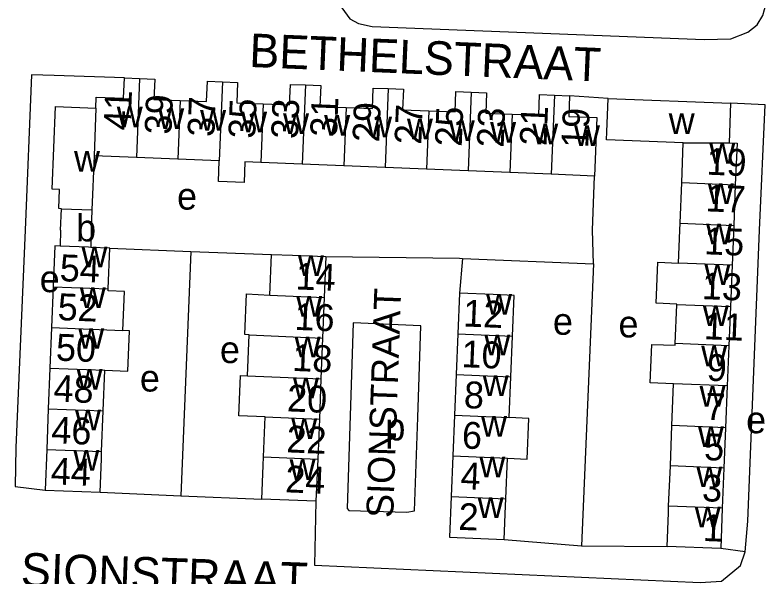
# Model space of a CAD drawing. Extents: x 159675 to 162108, y 386471 to 388472.
# Drawn here: x 161520.4 to 161632.3, y 387048.4 to 387132 of the extents above; entities that cross this region are included whole.
import ezdxf

# ---------------------------------------------------------------- set-up
doc = ezdxf.new("R2010")
doc.units = 0
for name, color, linetype in [('BLT_Basislijn', 7, 'Continuous'), ('BLT_Bebouwing', 7, 'Continuous'), ('BLT_Centroide', 7, 'Continuous'), ('BLT_Huisnummer', 7, 'Continuous'), ('BLT_Huisnummer_ tussenligend', 7, 'Continuous'), ('BLT_Onderverdeling_panden', 7, 'Continuous'), ('BLT_Straatnaam', 7, 'Continuous'), ('BLT_Straatnaam_verkleind', 7, 'Continuous')]:
    doc.layers.add(name, color=color, linetype=linetype)

msp = doc.modelspace()

# ---------------------------------------------------------------- linework, layer by layer
at = {"layer": 'BLT_Basislijn'}
for p, q in [((161608.77, 387119.62), (161602.99, 387119.99)), ((161534.51, 387097.32), (161546.57, 387096.85)), ((161546.57, 387096.85), (161545.11, 387060.48)), ((161546.57, 387096.85), (161558.61, 387096.39)), ((161587.07, 387095.79), (161586.63, 387090.62)), ((161587.07, 387095.79), (161606.55, 387094.98)), ((161606.55, 387094.98), (161604.79, 387053.03)), ((161533.06, 387060.98), (161545.11, 387060.48)), ((161545.11, 387060.48), (161557.14, 387059.97)), ((161593.25, 387053.95), (161604.79, 387053.03)), ((161604.79, 387053.03), (161617.52, 387052.93)), ((161629.16, 387052.12), (161625.51, 387052.6))]:
    msp.add_line(p, q, dxfattribs=at)
for points in [[(161568.59, 387140.63), (161568.26, 387134.2), (161570.25, 387131.45), (161571.55, 387130.77), (161573.58, 387130.31), (161623.06, 387128.4), (161627.01, 387128.49), (161629.54, 387129.45), (161630.92, 387130.57), (161631.8, 387131.97), (161632.26, 387133.74)], [(161536.69, 387122.65), (161526.23, 387123), (161522.84, 387123.1), (161521.9, 387100), (161520.53, 387067.63), (161520.4, 387061.83), (161524.88, 387061.31)], [(161629.16, 387052.12), (161629.56, 387056.69), (161631.31, 387100), (161632.14, 387118.65), (161626.99, 387118.89)], [(161606.55, 387094.98), (161606.43, 387100), (161606.72, 387108.06)], [(161566.71, 387096.06), (161586.59, 387095.81), (161587.07, 387095.79)], [(161580.39, 387072.13), (161580.87, 387085.78), (161570.78, 387086.21), (161569.85, 387058.55), (161570.12, 387058.3), (161578.74, 387058.03), (161579.92, 387058.23), (161580.39, 387072.13)], [(161565.23, 387059.65), (161565, 387050.13), (161622.43, 387047.56), (161625.62, 387047.78), (161628.48, 387050.07), (161629.16, 387052.12)]]:
    msp.add_lwpolyline(points, dxfattribs=at)
at = {"layer": 'BLT_Bebouwing'}
for p, q in [((161536.69, 387122.65), (161538.95, 387122.56)), ((161600.75, 387120.08), (161602.99, 387119.99)), ((161608.77, 387119.62), (161626.99, 387118.89)), ((161626.99, 387118.89), (161626.76, 387112.99)), ((161619.7, 387107.08), (161619.94, 387112.98)), ((161532.18, 387111.06), (161531.86, 387103.02)), ((161538.48, 387110.81), (161532.18, 387111.06)), ((161544.65, 387110.56), (161538.48, 387110.81)), ((161550.82, 387110.31), (161544.65, 387110.56)), ((161563.19, 387109.81), (161557, 387110.06)), ((161569.37, 387109.56), (161563.19, 387109.81)), ((161575.52, 387109.32), (161569.37, 387109.56)), ((161581.68, 387109.07), (161575.52, 387109.32)), ((161587.88, 387108.82), (161581.68, 387109.07)), ((161594.11, 387108.57), (161587.88, 387108.82)), ((161600.28, 387108.32), (161594.11, 387108.57)), ((161606.72, 387108.06), (161600.28, 387108.32)), ((161619.46, 387101.03), (161619.7, 387107.08)), ((161627.69, 387106.76), (161627.45, 387100.71)), ((161527.18, 387100), (161527.31, 387103.2)), ((161531.86, 387103.02), (161531.74, 387100)), ((161527.18, 387100), (161527.15, 387097.61)), ((161531.74, 387100), (161531.67, 387097.43)), ((161534.51, 387097.32), (161531.67, 387097.43)), ((161534.27, 387091.26), (161534.51, 387097.32)), ((161558.37, 387090.32), (161558.61, 387096.39)), ((161566.71, 387096.06), (161566.46, 387089.99)), ((161627.21, 387094.78), (161626.96, 387088.57)), ((161526.09, 387091.59), (161525.85, 387085.53)), ((161566.46, 387089.99), (161566.21, 387083.92)), ((161586.63, 387090.62), (161586.38, 387084.57)), ((161618.74, 387083.12), (161618.97, 387088.9)), ((161626.96, 387088.57), (161626.73, 387082.8)), ((161525.85, 387085.53), (161525.6, 387079.48)), ((161555.04, 387078.3), (161555.28, 387084.43)), ((161586.38, 387084.57), (161586.13, 387078.51)), ((161594.25, 387078.18), (161594.5, 387084.23)), ((161566.21, 387083.92), (161565.97, 387077.85)), ((161626.73, 387082.8), (161626.49, 387076.82)), ((161525.6, 387079.48), (161525.36, 387073.42)), ((161533.54, 387073.09), (161533.79, 387079.15)), ((161565.97, 387077.85), (161565.73, 387071.89)), ((161586.13, 387078.51), (161585.88, 387072.46)), ((161594, 387072.12), (161594.25, 387078.18)), ((161618.25, 387070.91), (161618.5, 387077.14)), ((161626.49, 387076.82), (161626.24, 387070.59)), ((161525.36, 387073.42), (161525.12, 387067.36)), ((161533.3, 387067.04), (161533.54, 387073.09)), ((161565.73, 387071.89), (161565.48, 387065.92)), ((161585.88, 387072.46), (161585.63, 387066.4)), ((161618.01, 387064.92), (161618.25, 387070.91)), ((161626.24, 387070.59), (161625.99, 387064.59)), ((161525.12, 387067.36), (161524.88, 387061.31)), ((161585.63, 387066.4), (161585.38, 387060.35)), ((161565.48, 387065.92), (161565.23, 387059.65)), ((161593.5, 387060.01), (161593.75, 387066.07)), ((161617.76, 387058.92), (161618.01, 387064.92)), ((161625.99, 387064.59), (161625.75, 387058.6)), ((161524.88, 387061.31), (161533.06, 387060.98)), ((161565.23, 387059.65), (161557.14, 387059.97)), ((161625.75, 387058.6), (161625.51, 387052.6)), ((161625.51, 387052.6), (161617.52, 387052.93))]:
    msp.add_line(p, q, dxfattribs=at)
for points in [[(161532.45, 387118.18), (161532.51, 387119.81), (161536.57, 387119.64), (161536.69, 387122.65)], [(161538.95, 387122.56), (161541.21, 387122.47), (161541.09, 387119.45), (161545.01, 387119.29)], [(161545.01, 387119.29), (161548.92, 387119.13), (161549.05, 387122.17), (161551.29, 387122.08)], [(161551.29, 387122.08), (161553.54, 387121.99), (161553.42, 387118.95), (161557.35, 387118.79)], [(161557.35, 387118.79), (161561.28, 387118.64), (161561.41, 387121.7), (161563.67, 387121.61)], [(161563.67, 387121.61), (161565.93, 387121.52), (161565.8, 387118.43), (161569.72, 387118.27)], [(161569.72, 387118.27), (161573.64, 387118.11), (161573.76, 387121.16), (161576, 387121.07)], [(161576, 387121.07), (161578.24, 387120.98), (161578.12, 387117.92), (161582.03, 387117.76)], [(161582.03, 387117.76), (161585.94, 387117.6), (161586.06, 387120.65), (161588.35, 387120.55)], [(161588.35, 387120.55), (161590.64, 387120.46), (161590.52, 387117.42), (161594.46, 387117.26)], [(161594.46, 387117.26), (161598.4, 387117.1), (161598.52, 387120.17), (161600.75, 387120.08)], [(161602.99, 387119.99), (161602.87, 387116.93), (161607.07, 387116.76), (161606.72, 387108.06)], [(161619.94, 387112.98), (161608.52, 387113.44), (161608.57, 387114.62), (161608.77, 387119.62)], [(161527.31, 387103.2), (161526.94, 387103.22), (161527.05, 387106.04), (161525.93, 387106.09), (161526.43, 387118.42), (161532.45, 387118.18)], [(161626.76, 387112.99), (161627.94, 387112.94), (161627.69, 387106.76)], [(161557, 387110.06), (161554.64, 387110.16), (161554.51, 387107.1), (161550.69, 387107.25), (161550.82, 387110.31)], [(161619.22, 387095.1), (161619.42, 387100), (161619.46, 387101.03)], [(161627.45, 387100.71), (161627.21, 387094.78)], [(161527.15, 387097.61), (161526.33, 387097.65), (161526.09, 387091.59)], [(161558.61, 387096.39), (161561.71, 387096.26), (161566.71, 387096.06)], [(161618.97, 387088.9), (161618.97, 387089), (161615.89, 387089.12), (161616.14, 387095.23), (161619.22, 387095.1)], [(161536.48, 387085.06), (161536.71, 387090.87), (161534.26, 387090.96), (161534.27, 387091.26)], [(161555.28, 387084.43), (161554.65, 387084.47), (161554.9, 387090.52), (161558.37, 387090.32)], [(161594.5, 387084.23), (161594.75, 387090.29), (161591.62, 387090.42), (161586.63, 387090.62)], [(161533.79, 387079.15), (161537.21, 387078.99), (161537.45, 387085.02), (161536.48, 387085.06)], [(161618.5, 387077.14), (161615, 387077.28), (161615.24, 387083), (161618.73, 387082.86), (161618.74, 387083.12)], [(161557.64, 387072.22), (161553.73, 387072.38), (161553.97, 387078.35), (161555.04, 387078.3)], [(161557.39, 387066.25), (161557.64, 387072.22)], [(161593.75, 387066.07), (161596.68, 387065.94), (161596.95, 387071.99), (161594, 387072.12)], [(161533.06, 387060.98), (161533.26, 387065.98), (161533.3, 387067.04)], [(161557.14, 387059.97), (161557.34, 387064.97), (161557.39, 387066.25)], [(161585.38, 387060.35), (161585.13, 387054.29), (161593.25, 387053.95)], [(161593.25, 387053.95), (161593.46, 387058.95), (161593.5, 387060.01)], [(161617.52, 387052.93), (161617.72, 387057.92), (161617.76, 387058.92)]]:
    msp.add_lwpolyline(points, dxfattribs=at)
at = {"layer": 'BLT_Onderverdeling_panden'}
for p, q in [((161538.95, 387122.56), (161538.48, 387110.81)), ((161551.29, 387122.08), (161550.82, 387110.31)), ((161563.67, 387121.61), (161563.19, 387109.81)), ((161576, 387121.07), (161575.52, 387109.32)), ((161588.35, 387120.55), (161587.88, 387108.82)), ((161600.75, 387120.08), (161600.28, 387108.32)), ((161545.01, 387119.29), (161544.65, 387110.56)), ((161532.45, 387118.18), (161532.18, 387111.06)), ((161557.35, 387118.79), (161557, 387110.06)), ((161569.72, 387118.27), (161569.37, 387109.56)), ((161582.03, 387117.76), (161581.68, 387109.07)), ((161594.46, 387117.26), (161594.11, 387108.57)), ((161619.94, 387112.98), (161626.76, 387112.99)), ((161619.7, 387107.08), (161627.69, 387106.76)), ((161527.31, 387103.2), (161531.86, 387103.02)), ((161619.46, 387101.03), (161627.45, 387100.71)), ((161627.21, 387094.78), (161619.22, 387095.1)), ((161526.09, 387091.59), (161534.27, 387091.26)), ((161558.37, 387090.32), (161566.46, 387089.99)), ((161626.96, 387088.57), (161618.97, 387088.9)), ((161525.85, 387085.53), (161536.48, 387085.06)), ((161555.28, 387084.43), (161566.21, 387083.92)), ((161586.38, 387084.57), (161594.5, 387084.23)), ((161626.73, 387082.8), (161618.74, 387083.12)), ((161525.6, 387079.48), (161533.79, 387079.15)), ((161555.04, 387078.3), (161565.97, 387077.85)), ((161586.13, 387078.51), (161594.25, 387078.18)), ((161626.49, 387076.82), (161618.5, 387077.14)), ((161525.36, 387073.42), (161533.54, 387073.09)), ((161557.64, 387072.22), (161565.73, 387071.89)), ((161585.88, 387072.46), (161594, 387072.12)), ((161626.24, 387070.59), (161618.25, 387070.91)), ((161525.12, 387067.36), (161533.3, 387067.04)), ((161585.63, 387066.4), (161593.75, 387066.07)), ((161557.39, 387066.25), (161565.48, 387065.92)), ((161625.99, 387064.59), (161618.01, 387064.92)), ((161585.38, 387060.35), (161593.5, 387060.01)), ((161625.75, 387058.6), (161617.76, 387058.92))]:
    msp.add_line(p, q, dxfattribs=at)
msp.add_lwpolyline([(161531.67, 387097.43), (161531.33, 387097.45), (161527.15, 387097.61)], dxfattribs=at)

# ---------------------------------------------------------------- texts
at = {"layer": 'BLT_Centroide'}
for s, p in [('w', (161535.56, 387115.31)), ('w', (161541.73, 387115.05)), ('w', (161547.97, 387114.8)), ('w', (161554.08, 387114.56)), ('w', (161560.33, 387114.31)), ('w', (161566.45, 387114.05)), ('w', (161572.69, 387113.8)), ('w', (161617.77, 387114.31)), ('w', (161578.78, 387113.53)), ('w', (161585.02, 387113.28)), ('w', (161591.17, 387113.03)), ('w', (161597.44, 387112.78)), ('w', (161603.67, 387112.55)), ('w', (161623.81, 387109.88)), ('w', (161529.19, 387108.72)), ('w', (161623.58, 387103.91)), ('e', (161544.54, 387103.06)), ('b', (161529.5, 387098.33)), ('w', (161623.33, 387097.91)), ('w', (161530.3, 387094.47)), ('w', (161562.54, 387093.19)), ('w', (161623.09, 387091.84)), ('e', (161524.08, 387090.77)), ('w', (161530.05, 387088.41)), ('w', (161562.29, 387087.12)), ('w', (161590.56, 387087.44)), ('w', (161622.84, 387085.75)), ('e', (161600.52, 387084.43)), ('e', (161610.29, 387084.04)), ('w', (161529.82, 387082.34)), ('w', (161590.31, 387081.38)), ('e', (161550.92, 387080.22)), ('w', (161562.05, 387081.06)), ('w', (161622.6, 387079.75)), ('w', (161529.57, 387076.28)), ('e', (161539, 387075.98)), ('w', (161561.8, 387074.97)), ('w', (161590.06, 387075.31)), ('w', (161622.36, 387073.75)), ('w', (161529.33, 387070.22)), ('w', (161561.55, 387068.91)), ('w', (161589.81, 387069.25)), ('e', (161629.3, 387069.77)), ('p', (161575.57, 387068.71)), ('w', (161622.12, 387067.75)), ('w', (161529.09, 387064.19)), ('w', (161561.3, 387062.84)), ('w', (161589.56, 387063.22)), ('w', (161621.88, 387061.75)), ('w', (161589.31, 387057.16)), ('w', (161621.64, 387055.75))]:
    msp.add_text(s, height=4, dxfattribs=at).set_placement(p)
at = {"layer": 'BLT_Huisnummer'}
for s, rotation, p in [('41', 87.696, (161537.59, 387114.81)), ('35', 87.696, (161556.16, 387113.58)), ('31', 87.696, (161568.34, 387113.82)), ('27', 87.696, (161580.91, 387112.7)), ('23', 87.696, (161593.17, 387112.24)), ('19', 87.696, (161605.77, 387112.17)), ('19', 357.6994, (161623.34, 387108.27)), ('54', 357.7044, (161527.01, 387092.42)), ('14', 357.6783, (161562.15, 387091.19)), ('13', 357.6994, (161622.66, 387089.75)), ('12', 357.6446, (161587.1, 387085.68)), ('18', 357.6783, (161561.65, 387079.06)), ('9', 357.6994, (161623.37, 387077.61)), ('48', 357.7044, (161526.09, 387074.5)), ('6', 357.6446, (161586.91, 387067.52)), ('5', 357.6994, (161622.99, 387065.79)), ('44', 357.7044, (161525.67, 387062.18)), ('24', 357.6783, (161560.6, 387060.99)), ('2', 357.6446, (161586.39, 387055.41)), ('1', 357.6994, (161622.8, 387053.75))]:
    msp.add_text(s, height=4, rotation=rotation, dxfattribs=at).set_placement(p)
at = {"layer": 'BLT_Huisnummer_ tussenligend'}
for s, rotation, p in [('39', 87.696, (161543.69, 387114.18)), ('37', 87.696, (161550.08, 387113.84)), ('33', 87.696, (161562.53, 387113.53)), ('29', 87.696, (161574.65, 387113.03)), ('25', 87.696, (161586.93, 387112.38)), ('21', 87.696, (161599.56, 387112.5)), ('17', 357.6994, (161623.22, 387102.81)), ('15', 357.6994, (161622.99, 387096.42)), ('52', 357.7044, (161526.7, 387086.62)), ('16', 357.6783, (161561.98, 387085.17)), ('11', 357.6994, (161622.95, 387083.78)), ('50', 357.7044, (161526.44, 387080.6)), ('10', 357.6446, (161586.85, 387079.62)), ('8', 357.6446, (161587.21, 387073.53)), ('20', 357.6783, (161560.86, 387073.04)), ('7', 357.6994, (161623.16, 387071.8)), ('46', 357.7044, (161525.76, 387068.29)), ('22', 357.6783, (161560.77, 387066.94)), ('4', 357.6446, (161586.71, 387061.48)), ('3', 357.6994, (161622.68, 387059.67))]:
    msp.add_text(s, height=4, rotation=rotation, dxfattribs=at).set_placement(p)
at = {"layer": 'BLT_Straatnaam'}
for s, rotation, p in [('BETHELSTRAAT', 357.5984, (161555.23, 387124.3)), ('SIONSTRAAT', 357.9827, (161521.21, 387047))]:
    msp.add_text(s, height=5, rotation=rotation, dxfattribs=at).set_placement(p)
at = {"layer": 'BLT_Straatnaam_verkleind'}
msp.add_text('SIONSTRAAT', height=4, rotation=87.9827, dxfattribs=at).set_placement((161576.72, 387057.12))

doc.saveas('drawing.dxf')
